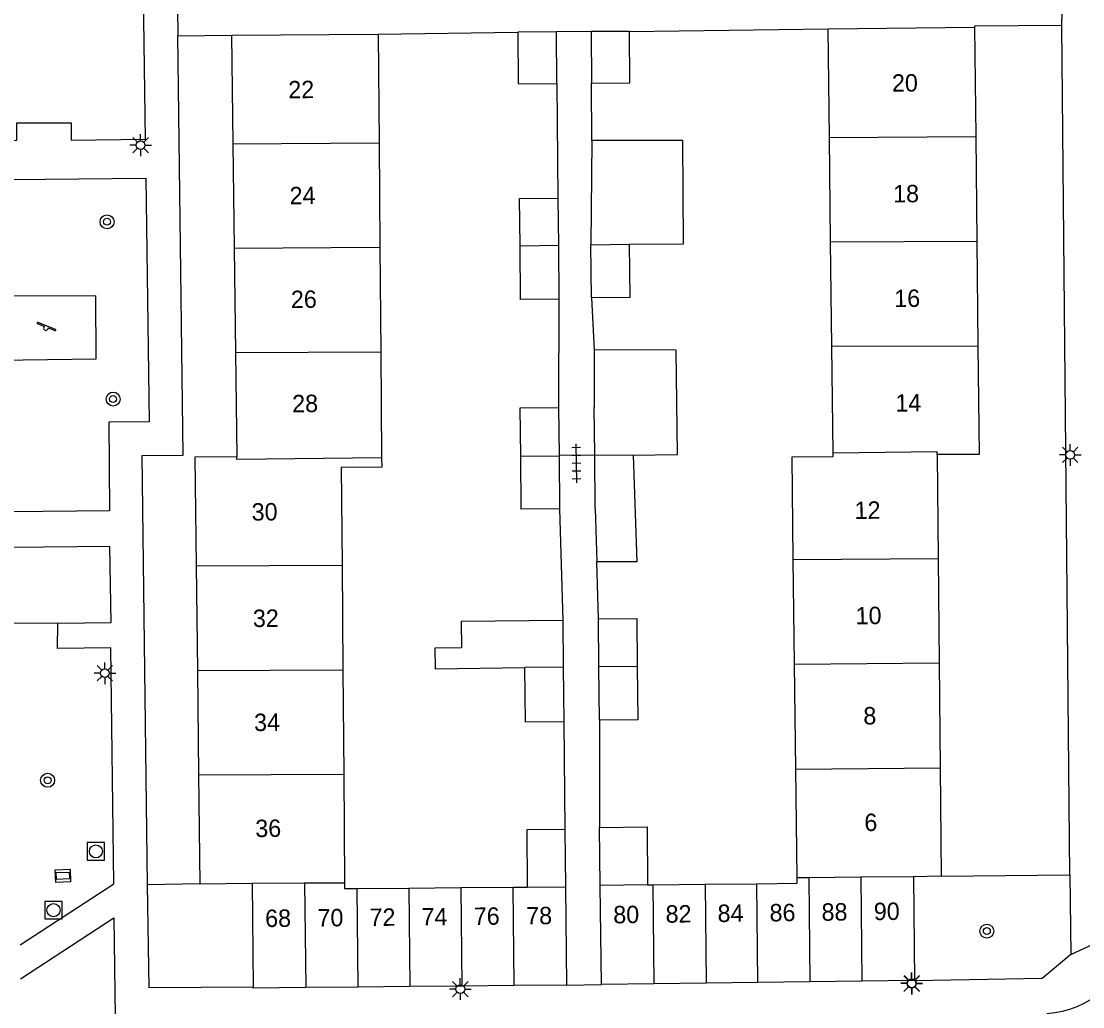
# Model space of a CAD drawing. Extents: x 132994 to 136000, y 393499 to 395512.
# Drawn here: x 133938.3 to 133999.2, y 394545.8 to 394602.4 of the extents above; entities that cross this region are included whole.
import ezdxf

# ---------------------------------------------------------------- set-up
doc = ezdxf.new("R2010")
doc.units = 0
for name, color, linetype in [('gg-afsc-erfafscheiding', 7, 'Continuous'), ('gg-afsc-hekwerk', 7, 'Continuous'), ('gg-afsc-muur', 7, 'Continuous'), ('gg-anno-huisnummerreeks BGT', 7, 'Continuous'), ('gg-bbg-bijgebouw', 7, 'Continuous'), ('gg-bbg-gedigitaliseerde bebouwing', 7, 'Continuous'), ('gg-bbg-gedigitaliseerde bijgebouw', 7, 'Continuous'), ('gg-bbg-hoofdgebouw', 7, 'Continuous'), ('gg-bbg-tussenscheiding', 7, 'Continuous'), ('gg-knt-verharding', 7, 'Continuous'), ('gt-grn-weggrens', 7, 'Continuous'), ('gt-symb-boom', 7, 'Continuous'), ('gt-symb-kolk center center', 7, 'Continuous'), ('gt-symb-lichtmast', 7, 'Continuous'), ('gt-symb-rioolschacht', 7, 'Continuous'), ('gt-symb-speelvoorziening', 7, 'Continuous'), ('gt-symb-tegel verharding', 7, 'Continuous')]:
    doc.layers.add(name, color=color, linetype=linetype)

# ---------------------------------------------------------------- blocks, each defined once
blk = doc.blocks.new('gt0-LMAST')
at = {"layer": 'gt-symb-lichtmast'}
for p, q in [((-0.005, 0.246), (-0.005, 0.621)), ((-0.182, 0.173), (-0.447, 0.438)), ((0.172, 0.173), (0.437, 0.438)), ((-0.255, -0.004), (-0.63, -0.004)), ((-0.182, -0.181), (-0.447, -0.446)), ((-0.005, -0.254), (-0.005, -0.629)), ((0.437, -0.446), (0.172, -0.181)), ((0.245, -0.004), (0.62, -0.004))]:
    blk.add_line(p, q, dxfattribs=at)
blk.add_circle((-0.005, -0.004), 0.25, dxfattribs=at)
blk = doc.blocks.new('gt0-BOOM')
at = {"layer": 'gt-symb-boom'}
for radius in [0.4, 0.2]:
    blk.add_circle((0, 0), radius, dxfattribs=at)
blk = doc.blocks.new('gt0-TEG1')
at = {"layer": 'gt-symb-tegel verharding'}
for p, q in [((-1.125, 0), (1.125, 0)), ((-0.9, -0.25), (-0.9, 0.25)), ((-0.45, -0.25), (-0.45, 0.25)), ((0, -0.25), (0, 0.25)), ((0.45, -0.25), (0.45, 0.25)), ((0.9, -0.25), (0.9, 0.25))]:
    blk.add_line(p, q, dxfattribs=at)
blk = doc.blocks.new('gt0-SV')
at = {"layer": 'gt-symb-speelvoorziening'}
for p, q in [((-0.477, 0.255), (-0.08, 0.096)), ((0.542, -0.076), (-0.449, 0.324)), ((0.125, 0.014), (0.515, -0.143))]:
    blk.add_line(p, q, dxfattribs=at)
for centre, radius, start, end in [((-0.466, 0.291), 0.0369, 63.6251, 252.66016), ((-0.002, -0.005), 0.128, 127.68665, 8.59861), ((0.531, -0.111), 0.0363, 243.50852, 72.54358)]:
    blk.add_arc(centre, radius, start, end, dxfattribs=at)
blk = doc.blocks.new('gt0-RS')
at = {"layer": 'gt-symb-rioolschacht'}
blk.add_lwpolyline([(-0.5, -0.5), (0.5, -0.5), (0.5, 0.5), (-0.5, 0.5)], close=True, dxfattribs=at)
blk.add_circle((0, 0), 0.375, dxfattribs=at)
blk = doc.blocks.new('gt0-KOLKCC')
at = {"layer": 'gt-symb-kolk center center'}
blk.add_lwpolyline([(-0.375, 0.2), (0.375, 0.2), (0.375, -0.2), (-0.375, -0.2)], close=True, dxfattribs=at)

msp = doc.modelspace()

# ---------------------------------------------------------------- linework, layer by layer
at = {"layer": 'gg-afsc-erfafscheiding'}
for p, q in [((133958.77, 394601.62), (133966.78, 394601.72)), ((133973.2, 394601.77), (133984.6, 394601.92))]:
    msp.add_line(p, q, dxfattribs=at)
at = {"layer": 'gg-afsc-hekwerk'}
for p, q in [((133971, 394601.76), (133969, 394601.74)), ((133969.148, 394577.439), (133971.197, 394577.459)), ((133969.58, 394547.02), (133971.58, 394547.05))]:
    msp.add_line(p, q, dxfattribs=at)
at = {"layer": 'gg-afsc-muur'}
for p, q in [((133969.03, 394598.78), (133969.086, 394592.203)), ((133971.032, 394595.502), (133971.02, 394598.8)), ((133971.011, 394586.474), (133971.172, 394583.491)), ((133969.145, 394586.393), (133969.121, 394580.175)), ((133969.18, 394574.365), (133969.362, 394567.949)), ((133971.408, 394568.039), (133971.324, 394571.318)), ((133969.421, 394562.139), (133969.491, 394555.95)), ((133971.467, 394562.229), (133971.472, 394556.056))]:
    msp.add_line(p, q, dxfattribs=at)
at = {"layer": 'gg-bbg-bijgebouw'}
for p, q in [((133969, 394601.74), (133966.78, 394601.72)), ((133969.03, 394598.78), (133969, 394601.74)), ((133973.2, 394601.77), (133971, 394601.76)), ((133971, 394601.76), (133971.02, 394598.8)), ((133971.032, 394595.502), (133970.98, 394589.524)), ((133969.086, 394592.203), (133969.114, 394589.491)), ((133969.114, 394589.491), (133969.145, 394586.393)), ((133971.011, 394586.474), (133970.98, 394589.524)), ((133971.172, 394583.491), (133971.169, 394580.18)), ((133969.121, 394580.175), (133969.148, 394577.439)), ((133971.197, 394577.459), (133971.169, 394580.18)), ((133969.148, 394577.439), (133969.149, 394577.38)), ((133969.149, 394577.38), (133969.18, 394574.365)), ((133971.228, 394574.37), (133971.197, 394577.459)), ((133969.362, 394567.949), (133969.389, 394565.272)), ((133971.436, 394565.309), (133971.408, 394568.039)), ((133969.389, 394565.272), (133969.421, 394562.139)), ((133971.467, 394562.229), (133971.436, 394565.309)), ((133971.512, 394552.731), (133971.472, 394556.056)), ((133969.491, 394555.95), (133969.524, 394552.664)), ((133989.5, 394553.24), (133989.56, 394547.27)), ((133951.52, 394552.86), (133951.58, 394546.899)), ((133969.524, 394552.664), (133969.58, 394547.02)), ((133971.58, 394547.05), (133971.512, 394552.731)), ((133957.59, 394546.9), (133954.6, 394546.87)), ((133960.58, 394546.93), (133957.59, 394546.9)), ((133963.559, 394546.96), (133960.58, 394546.93)), ((133966.581, 394546.99), (133963.559, 394546.96)), ((133969.58, 394547.02), (133966.581, 394546.99)), ((133974.6, 394547.087), (133971.58, 394547.05)), ((133977.59, 394547.124), (133974.6, 394547.087)), ((133980.569, 394547.16), (133977.59, 394547.124)), ((133983.559, 394547.197), (133980.569, 394547.16)), ((133986.539, 394547.233), (133983.559, 394547.197)), ((133989.56, 394547.27), (133986.539, 394547.233))]:
    msp.add_line(p, q, dxfattribs=at)
for points in [[(133966.78, 394601.72), (133966.81, 394598.76), (133969.03, 394598.78)], [(133971.02, 394598.8), (133973.22, 394598.81), (133973.2, 394601.77)], [(133966.914, 394589.467), (133966.886, 394592.181), (133969.086, 394592.203)], [(133973.18, 394589.551), (133973.211, 394586.496), (133971.011, 394586.474)], [(133969.145, 394586.393), (133966.945, 394586.371), (133966.914, 394589.467)], [(133966.949, 394577.36), (133966.921, 394580.153), (133969.121, 394580.175)], [(133969.18, 394574.365), (133966.98, 394574.343), (133966.949, 394577.36)], [(133971.408, 394568.039), (133973.608, 394568.061), (133973.636, 394565.335)], [(133969.421, 394562.139), (133967.221, 394562.117), (133967.189, 394565.245)], [(133973.636, 394565.335), (133973.667, 394562.251), (133971.467, 394562.229)], [(133954.6, 394546.87), (133951.58, 394546.84), (133951.58, 394546.899)]]:
    msp.add_lwpolyline(points, dxfattribs=at)
at = {"layer": 'gg-bbg-gedigitaliseerde bebouwing'}
for p, q in [((133984.674, 394595.683), (133984.6, 394601.92)), ((133958.77, 394601.62), (133958.819, 394595.38)), ((133984.745, 394589.683), (133984.674, 394595.683)), ((133958.819, 394595.38), (133958.866, 394589.381)), ((133984.816, 394583.694), (133984.745, 394589.683)), ((133958.866, 394589.381), (133958.913, 394583.381)), ((133984.889, 394577.558), (133984.816, 394583.694)), ((133958.913, 394583.381), (133958.961, 394577.285)), ((133982.674, 394565.443), (133982.6, 394571.443)), ((133956.691, 394571.117), (133956.738, 394565.118)), ((133956.738, 394565.118), (133956.785, 394559.118)), ((133982.748, 394559.414), (133982.674, 394565.443)), ((133956.785, 394559.118), (133956.833, 394552.893)), ((133982.825, 394553.174), (133982.748, 394559.414))]:
    msp.add_line(p, q, dxfattribs=at)
for points in [[(133982.6, 394571.443), (133982.527, 394577.339), (133984.891, 394577.368), (133984.889, 394577.558)], [(133958.961, 394577.285), (133958.965, 394576.744), (133956.647, 394576.726), (133956.691, 394571.117)]]:
    msp.add_lwpolyline(points, dxfattribs=at)
at = {"layer": 'gg-bbg-gedigitaliseerde bijgebouw'}
for p, q in [((133971.228, 394574.37), (133971.324, 394571.318)), ((133957.534, 394552.566), (133960.524, 394552.59)), ((133960.524, 394552.59), (133963.503, 394552.613)), ((133963.503, 394552.613), (133966.511, 394552.637)), ((133966.511, 394552.637), (133967.316, 394552.643)), ((133974.234, 394552.764), (133974.542, 394552.768)), ((133974.542, 394552.768), (133977.532, 394552.804)), ((133977.532, 394552.804), (133980.499, 394552.839))]:
    msp.add_line(p, q, dxfattribs=at)
for points in [[(133973.18, 394589.551), (133976.294, 394589.569), (133976.26, 394595.507), (133971.032, 394595.502)], [(133973.397, 394577.439), (133975.943, 394577.47), (133975.87, 394583.477), (133971.172, 394583.491)], [(133973.397, 394577.439), (133973.608, 394571.318), (133971.324, 394571.318)], [(133969.362, 394567.949), (133963.524, 394567.891), (133963.539, 394566.377), (133962.025, 394566.362), (133962.037, 394565.182), (133967.189, 394565.245)], [(133971.472, 394556.056), (133974.203, 394556.096), (133974.234, 394552.764)], [(133969.491, 394555.95), (133967.291, 394555.928), (133967.316, 394552.643)], [(133980.499, 394552.839), (133982.829, 394552.867), (133982.825, 394553.174)], [(133956.833, 394552.893), (133956.836, 394552.561), (133957.534, 394552.566)]]:
    msp.add_lwpolyline(points, dxfattribs=at)
at = {"layer": 'gg-bbg-hoofdgebouw'}
for p, q in [((133984.6, 394601.92), (133993.01, 394602.01)), ((133993.01, 394602.01), (133993.076, 394595.74)), ((133950.34, 394601.55), (133958.77, 394601.62)), ((133950.34, 394601.55), (133950.417, 394595.319)), ((133993.076, 394595.74), (133993.14, 394589.731)), ((133950.417, 394595.319), (133950.492, 394589.319)), ((133993.14, 394589.731), (133993.204, 394583.721)), ((133950.492, 394589.319), (133950.566, 394583.33)), ((133950.566, 394583.33), (133950.64, 394577.35)), ((133990.87, 394577.47), (133990.927, 394571.51)), ((133990.927, 394571.51), (133990.984, 394565.511)), ((133948.311, 394571.089), (133948.38, 394565.079)), ((133990.984, 394565.511), (133991.041, 394559.481)), ((133948.38, 394565.079), (133948.448, 394559.08)), ((133948.448, 394559.08), (133948.52, 394552.82)), ((133991.041, 394559.481), (133991.1, 394553.27)), ((133991.1, 394553.27), (133989.5, 394553.24)), ((133948.52, 394552.82), (133951.52, 394552.86))]:
    msp.add_line(p, q, dxfattribs=at)
for points in [[(133993.204, 394583.721), (133993.27, 394577.48), (133990.87, 394577.47)], [(133950.64, 394577.35), (133948.24, 394577.33), (133948.311, 394571.089)]]:
    msp.add_lwpolyline(points, dxfattribs=at)
at = {"layer": 'gg-bbg-tussenscheiding'}
for p, q in [((133984.674, 394595.683), (133993.076, 394595.74)), ((133950.417, 394595.319), (133958.819, 394595.38)), ((133966.914, 394589.467), (133969.114, 394589.491)), ((133970.98, 394589.524), (133973.18, 394589.551)), ((133984.745, 394589.683), (133993.14, 394589.731)), ((133950.492, 394589.319), (133958.866, 394589.381)), ((133984.816, 394583.694), (133993.204, 394583.721)), ((133950.566, 394583.33), (133958.913, 394583.381)), ((133969.149, 394577.38), (133966.949, 394577.36)), ((133971.197, 394577.459), (133973.397, 394577.439)), ((133982.6, 394571.443), (133990.927, 394571.51)), ((133948.311, 394571.089), (133956.691, 394571.117)), ((133948.38, 394565.079), (133956.738, 394565.118)), ((133969.389, 394565.272), (133967.189, 394565.245)), ((133971.436, 394565.309), (133973.636, 394565.335)), ((133982.674, 394565.443), (133990.984, 394565.511)), ((133948.448, 394559.08), (133956.785, 394559.118)), ((133982.748, 394559.414), (133991.041, 394559.481)), ((133983.498, 394553.18), (133982.825, 394553.174)), ((133986.478, 394553.21), (133983.498, 394553.18)), ((133983.498, 394553.18), (133983.559, 394547.197)), ((133989.5, 394553.24), (133986.478, 394553.21)), ((133986.478, 394553.21), (133986.539, 394547.233)), ((133951.52, 394552.86), (133954.54, 394552.891)), ((133954.54, 394552.891), (133956.833, 394552.893)), ((133954.54, 394552.891), (133954.6, 394546.87)), ((133957.534, 394552.566), (133957.59, 394546.9)), ((133960.524, 394552.59), (133960.58, 394546.93)), ((133963.503, 394552.613), (133963.559, 394546.96)), ((133966.581, 394546.99), (133966.511, 394552.637)), ((133967.316, 394552.643), (133969.524, 394552.664)), ((133974.234, 394552.764), (133971.512, 394552.731)), ((133974.542, 394552.768), (133974.6, 394547.087)), ((133977.532, 394552.804), (133977.59, 394547.124)), ((133980.569, 394547.16), (133980.499, 394552.839))]:
    msp.add_line(p, q, dxfattribs=at)
for points in [[(133958.961, 394577.285), (133950.642, 394577.19), (133950.64, 394577.35)], [(133990.87, 394577.47), (133990.868, 394577.63), (133984.889, 394577.558)]]:
    msp.add_lwpolyline(points, dxfattribs=at)
at = {"layer": 'gg-knt-verharding'}
for p, q in [((133998.488, 394553.34), (133998.028, 394602.11)), ((133947.251, 394601.524), (133950.34, 394601.55)), ((133940.362, 394567.788), (133931.975, 394567.737)), ((133991.1, 394553.27), (133998.488, 394553.34)), ((133998.488, 394553.34), (133998.531, 394548.769)), ((133948.52, 394552.82), (133945.52, 394552.778))]:
    msp.add_line(p, q, dxfattribs=at)
for points in [[(133933.843, 394595.482), (133938.015, 394595.521), (133938.008, 394596.523), (133941.126, 394596.531), (133941.143, 394595.534), (133945.395, 394595.593), (133945.244, 394606.617)], [(133998.028, 394602.11), (133993.009, 394602.071), (133993.01, 394602.01)], [(133945.52, 394552.778), (133945.22, 394577.418), (133947.561, 394577.449), (133947.251, 394601.524)], [(133933.848, 394593.233), (133945.426, 394593.35), (133945.62, 394579.356)], [(133936.952, 394582.896), (133942.575, 394582.963), (133942.546, 394586.586), (133936.94, 394586.561), (133936.952, 394582.896)], [(133945.62, 394579.356), (133943.299, 394579.334), (133943.339, 394574.247), (133931.91, 394574.126)], [(133940.362, 394567.788), (133943.437, 394567.841), (133943.362, 394572.202), (133931.924, 394572.089)], [(133938.204, 394549.323), (133943.579, 394552.82), (133943.414, 394566.375), (133940.352, 394566.341), (133940.362, 394567.788)], [(133941.07, 394553.665), (133941.101, 394552.953), (133940.247, 394552.915), (133940.216, 394553.626), (133941.07, 394553.665)], [(133951.58, 394546.899), (133945.604, 394546.859), (133945.52, 394552.778)], [(133938.222, 394547.37), (133943.59, 394550.873), (133943.685, 394543.782)], [(133998.531, 394548.769), (133996.883, 394547.398), (133989.56, 394547.258), (133989.56, 394547.27)]]:
    msp.add_lwpolyline(points, dxfattribs=at)
msp.add_arc((133996.743, 394551.044), 5.677, 274.23604, 345.74883, dxfattribs=at)
at = {"layer": 'gt-grn-weggrens'}
for p, q in [((133998.028, 394602.11), (133998.055, 394603.67)), ((133947.248, 394603.102), (133947.251, 394601.524)), ((133998.531, 394548.769), (134000.354, 394549.622))]:
    msp.add_line(p, q, dxfattribs=at)

# ---------------------------------------------------------------- block references
at = {"layer": 'gt-symb-boom'}
for p in [(133943.194, 394590.841), (133943.543, 394580.662), (133939.782, 394558.774), (133993.715, 394550.115)]:
    msp.add_blockref('gt0-BOOM', p, dxfattribs=at)
at = {"layer": 'gt-symb-kolk center center', "rotation": 2.5831418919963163}
msp.add_blockref('gt0-KOLKCC', (133940.658, 394553.29), dxfattribs=at)
at = {"layer": 'gt-symb-lichtmast'}
for p in [(133945.129, 394595.245), (133998.511, 394577.457), (133943.077, 394564.924), (133989.402, 394547.102), (133989.41, 394547.121), (133963.486, 394546.79)]:
    msp.add_blockref('gt0-LMAST', p, dxfattribs=at)
at = {"layer": 'gt-symb-rioolschacht'}
for p in [(133942.553, 394554.694), (133940.118, 394551.319)]:
    msp.add_blockref('gt0-RS', p, dxfattribs=at)
at = {"layer": 'gt-symb-speelvoorziening'}
msp.add_blockref('gt0-SV', (133939.683, 394584.738), dxfattribs=at)
at = {"layer": 'gt-symb-tegel verharding', "rotation": 90.74480317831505}
msp.add_blockref('gt0-TEG1', (133970.148, 394576.97), dxfattribs=at)

# ---------------------------------------------------------------- texts
at = {"layer": 'gg-anno-huisnummerreeks BGT'}
for s, rotation, p in [('20', 0.6, (133988.271, 394598.307)), ('22', 0.7, (133953.608, 394597.925)), ('24', 0.7, (133953.683, 394591.842)), ('18', 0.6, (133988.339, 394591.948)), ('26', 0.7, (133953.757, 394585.883)), ('16', 0.6, (133988.403, 394585.939)), ('14', 0.6, (133988.466, 394579.939)), ('28', 0.7, (133953.831, 394579.899)), ('30', 0.6, (133951.504, 394573.681)), ('12', 0.6, (133986.128, 394573.776)), ('32', 0.6, (133951.574, 394567.571)), ('10', 0.6, (133986.186, 394567.728)), ('8', 0.5, (133986.628, 394561.978)), ('34', 0.6, (133951.642, 394561.598)), ('6', 0.5, (133986.686, 394555.857)), ('36', 0.7, (133951.712, 394555.509)), ('86', 0.7, (133981.244, 394550.669)), ('88', 0.7, (133984.23, 394550.706)), ('90', 0.7, (133987.23, 394550.742)), ('68', 0.6, (133952.278, 394550.347)), ('70', 0.6, (133955.283, 394550.377)), ('72', 0.6, (133958.273, 394550.407)), ('74', 0.6, (133961.257, 394550.437)), ('76', 0.6, (133964.258, 394550.467)), ('78', 0.6, (133967.268, 394550.497)), ('80', 0.7, (133972.27, 394550.559)), ('82', 0.7, (133975.275, 394550.596)), ('84', 0.7, (133978.26, 394550.633))]:
    msp.add_text(s, height=1, rotation=rotation, dxfattribs=at).set_placement(p)

doc.saveas('drawing.dxf')
